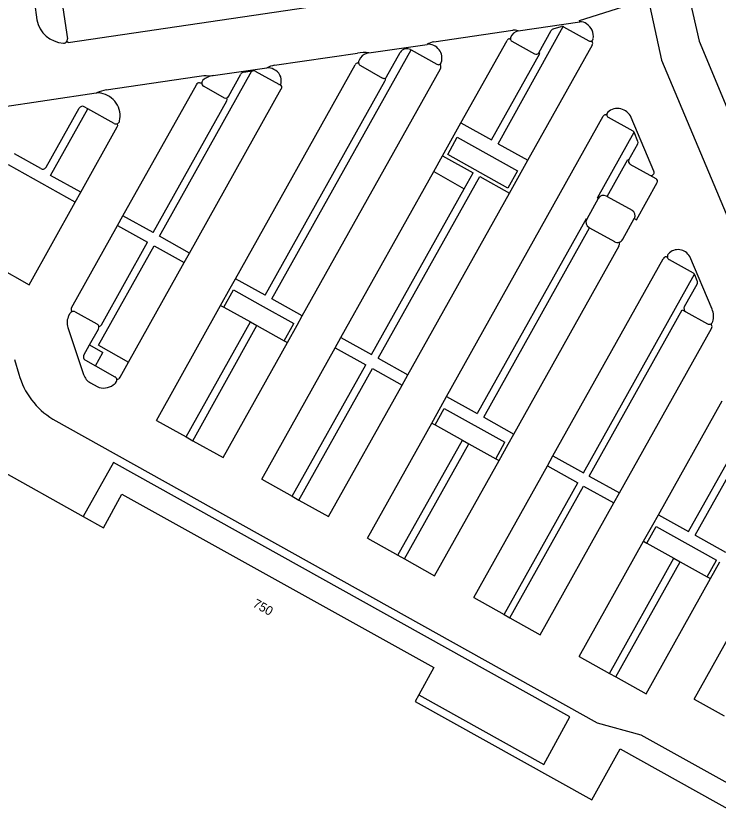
# Model space of a CAD drawing. Extents: x 194485 to 197793, y 468269 to 470822.
# Drawn here: x 196719.1 to 196811.9, y 468917.8 to 469021.9 of the extents above; entities that cross this region are included whole.
import ezdxf

# ---------------------------------------------------------------- set-up
doc = ezdxf.new("R2010")
doc.units = 0
for name, color, linetype in [('BGT grensvlak gebouwinstallatie plus 1', 7, 'Continuous'), ('BGT grensvlak onbegroeid terreindeel', 7, 'Continuous'), ('BGT grensvlak pand op maaiveld', 7, 'Continuous'), ('BGT grensvlak wegdeel', 7, 'Continuous'), ('BGT tekst huisnummerreeks', 7, 'Continuous')]:
    doc.layers.add(name, color=color, linetype=linetype)

msp = doc.modelspace()

# ---------------------------------------------------------------- linework, layer by layer
at = {"layer": 'BGT grensvlak gebouwinstallatie plus 1'}
for p, q in [((196776.18, 469003.57), (196777.44, 469005.84)), ((196777.44, 469005.84), (196785.4, 469001.39)), ((196784.14, 468999.12), (196776.18, 469003.57)), ((196785.4, 469001.39), (196784.14, 468999.12)), ((196746.63, 468983.36), (196747.91, 468985.65)), ((196747.91, 468985.65), (196751.4, 468983.7)), ((196751.4, 468983.7), (196755.84, 468981.22)), ((196746.63, 468983.36), (196750.12, 468981.41)), ((196750.12, 468981.41), (196750.99, 468980.93)), ((196750.99, 468980.93), (196754.57, 468978.93)), ((196754.57, 468978.93), (196755.84, 468981.22)), ((196774.52, 468967.81), (196775.73, 468969.97)), ((196775.73, 468969.97), (196783.74, 468965.51)), ((196774.52, 468967.81), (196778.12, 468965.8)), ((196778.12, 468965.8), (196778.99, 468965.32)), ((196778.99, 468965.32), (196782.53, 468963.34)), ((196782.53, 468963.34), (196783.74, 468965.51)), ((196802.49, 468952.19), (196803.72, 468954.38)), ((196803.72, 468954.38), (196811.7, 468949.94)), ((196802.49, 468952.19), (196806.05, 468950.2)), ((196806.05, 468950.2), (196806.91, 468949.72)), ((196806.91, 468949.72), (196810.47, 468947.73)), ((196810.47, 468947.73), (196811.7, 468949.94)), ((196772.36, 468932.12), (196788.86, 468922.93))]:
    msp.add_line(p, q, dxfattribs=at)
msp.add_lwpolyline([(196788.86, 468922.93), (196792.32, 468929.2), (196732.02, 468962.84), (196728.02, 468955.72)], dxfattribs=at)
at = {"layer": 'BGT grensvlak onbegroeid terreindeel'}
for p, q in [((196728.12, 468977.04), (196728.87, 468978.37)), ((196728.32, 468976.36), (196729.64, 468975.62))]:
    msp.add_line(p, q, dxfattribs=at)
msp.add_arc((196728.56, 468976.79), 0.499, 150.7406, 240.9498, dxfattribs=at)
at = {"layer": 'BGT grensvlak pand op maaiveld'}
msp.add_line((196709.66, 468965.95), (196728.02, 468955.72), dxfattribs=at)
for points in [[(196728.02, 468955.72), (196730.71, 468954.22), (196733.16, 468958.67), (196774.36, 468935.72), (196772.36, 468932.12)], [(196772.36, 468932.12), (196771.87, 468931.25), (196795.23, 468918.24), (196798.98, 468924.97), (196826.91, 468909.4)]]:
    msp.add_lwpolyline(points, dxfattribs=at)
at = {"layer": 'BGT grensvlak wegdeel'}
for p, q in [((196793.6, 469021.27), (196802.67, 469024.16)), ((196802.67, 469024.16), (196804.43, 469016.04)), ((196808.03, 469024.59), (196809.4, 469018.52)), ((196721.6, 469023.65), (196721.93, 469021.36)), ((196726.03, 469018.34), (196763.43, 469023.84)), ((196725.36, 469022.93), (196725.95, 469018.85)), ((196785.51, 469019.88), (196793.62, 469021.08)), ((196793.62, 469021.08), (196793.6, 469021.27)), ((196782.85, 469004.98), (196791.43, 469020.45)), ((196790.1, 469020.14), (196791.19, 469020.46)), ((196791.5, 469020.42), (196794.82, 469018.57)), ((196774.34, 469018.44), (196784.78, 469019.98)), ((196788.21, 469017), (196789.86, 469019.95)), ((196726.03, 469018.34), (196725.85, 469018.47)), ((196765.77, 469016.98), (196773.47, 469018.11)), ((196777.93, 469007.73), (196784.02, 469018.63)), ((196784.34, 469018.84), (196784.46, 469018.85)), ((196784.67, 469018.52), (196787.67, 469016.84)), ((196786.76, 469002.8), (196795.29, 469018.06)), ((196795.29, 469018.44), (196795.22, 469018.57)), ((196809.4, 469018.52), (196821.2, 468990.14)), ((196752.96, 468984.45), (196771.36, 469017.37)), ((196753.32, 469015.35), (196764.25, 469016.96)), ((196768.12, 469013.81), (196769.92, 469017.03)), ((196771.28, 469017.42), (196771.36, 469017.37)), ((196771.36, 469017.37), (196774.76, 469015.47)), ((196781.97, 469005.48), (196788.34, 469016.92)), ((196788.34, 469016.92), (196788.21, 469017)), ((196764.68, 469016.32), (196764.47, 469016.01)), ((196804.43, 469016.04), (196816.33, 468987.66)), ((196745.21, 469013.99), (196752.28, 469015)), ((196748.16, 468987.13), (196763.95, 469015.4)), ((196756.97, 468982.21), (196775.23, 469014.89)), ((196764.33, 469015.65), (196764.4, 469015.66)), ((196764.65, 469015.3), (196767.58, 469013.66)), ((196775.23, 469015.38), (196775.17, 469015.48)), ((196731.08, 469012.08), (196743.04, 469013.84)), ((196738.12, 468992.74), (196750.33, 469014.61)), ((196744.27, 469013.95), (196745.21, 469013.99)), ((196747.21, 469011.21), (196748.87, 469014.19)), ((196749.24, 469014.45), (196750.33, 469014.61)), ((196750.33, 469014.61), (196750.45, 469014.62)), ((196750.76, 469014.57), (196753.88, 469012.83)), ((196733.29, 468995.44), (196742.98, 469012.77)), ((196743.42, 469013.03), (196743.7, 469013.02)), ((196752.09, 468984.94), (196767.89, 469013.23)), ((196754.11, 469012.81), (196754.08, 469012.84)), ((196767.93, 469013.63), (196767.93, 469013.64)), ((196716.77, 469009.77), (196729.73, 469011.68)), ((196729.73, 469011.68), (196729.82, 469011.72)), ((196742.09, 468990.53), (196754.2, 469012.21)), ((196743.95, 469012.57), (196746.66, 469011.05)), ((196737.26, 468993.22), (196747, 469010.66)), ((196747.03, 469010.98), (196747.01, 469011.04)), ((196723.14, 469001.87), (196727.49, 469009.66)), ((196723.73, 469000.78), (196728.65, 469009.59)), ((196728.65, 469009.59), (196728.17, 469009.85)), ((196732.12, 469007.65), (196728.65, 469009.59)), ((196776.04, 468971.56), (196796.74, 469008.61)), ((196797.05, 469008.81), (196797.18, 469008.82)), ((196732.58, 469007.56), (196732.56, 469007.63)), ((196775.5, 469003.38), (196777.93, 469007.73)), ((196777.93, 469007.73), (196781.97, 469005.48)), ((196797.39, 469008.48), (196800.63, 469006.67)), ((196803.42, 469001.34), (196800.4, 469008.44)), ((196727.71, 468998.56), (196732.53, 469007.19)), ((196795.95, 468997.81), (196800.8, 469006.49)), ((196801.3, 469005.29), (196800.8, 469006.49)), ((196782.85, 469004.98), (196786.76, 469002.8)), ((196800.11, 469002.83), (196801.29, 469004.94)), ((196722.46, 469001.68), (196718.98, 469003.62)), ((196774.33, 469001.29), (196775.5, 469003.38)), ((196775.5, 469003.38), (196779.54, 469001.12)), ((196784.33, 468998.44), (196786.76, 469002.8)), ((196797.24, 468998.01), (196799.97, 469002.91)), ((196799.97, 469002.91), (196800.11, 469002.83)), ((196726.99, 468997.27), (196718.18, 469002.19)), ((196762.08, 468979.36), (196774.33, 469001.29)), ((196774.33, 469001.29), (196778.37, 468999.03)), ((196800.26, 469002.29), (196802.87, 469000.83)), ((196727.71, 468998.56), (196723.73, 469000.78)), ((196766.99, 468976.61), (196780.41, 469000.63)), ((196778.37, 468999.03), (196779.54, 469001.12)), ((196780.41, 469000.63), (196784.33, 468998.44)), ((196802.87, 469000.83), (196803.69, 469000.37)), ((196801.11, 468994.93), (196803.85, 468999.83)), ((196726.99, 468997.27), (196727.71, 468998.56)), ((196766.12, 468977.1), (196778.37, 468999.03)), ((196770.91, 468974.43), (196784.33, 468998.44)), ((196720.89, 468986.34), (196726.99, 468997.27)), ((196796.07, 468997.74), (196794.54, 468995)), ((196796.07, 468997.74), (196795.95, 468997.81)), ((196797.16, 468998.05), (196797.24, 468998.01)), ((196797.24, 468998.01), (196800.53, 468996.17)), ((196732.58, 468994.16), (196733.29, 468995.44)), ((196737.26, 468993.22), (196733.29, 468995.44)), ((196794.46, 468995.04), (196780.08, 468969.3)), ((196794.46, 468995.04), (196794.54, 468995)), ((196799.3, 468992.34), (196800.83, 468995.08)), ((196800.83, 468995.08), (196801.11, 468994.93)), ((196726.51, 468983.29), (196732.58, 468994.16)), ((196732.58, 468994.16), (196736.55, 468991.96)), ((196780.94, 468968.82), (196794.93, 468993.86)), ((196794.85, 468993.91), (196794.93, 468993.86)), ((196794.93, 468993.86), (196798.21, 468992.03)), ((196730.46, 468981.04), (196736.55, 468991.96)), ((196742.09, 468990.53), (196738.12, 468992.74)), ((196798.86, 468991.84), (196798.82, 468991.96)), ((196712.07, 468991.26), (196720.89, 468986.34)), ((196730.07, 468978.34), (196737.41, 468991.48)), ((196737.41, 468991.48), (196741.39, 468989.27)), ((196784.92, 468966.6), (196798.81, 468991.46)), ((196741.39, 468989.27), (196742.09, 468990.53)), ((196805.07, 468990.03), (196805.2, 468990.03)), ((196811.1, 468983.11), (196808.15, 468990.05)), ((196734.04, 468976.12), (196741.39, 468989.27)), ((196790.09, 468963.71), (196804.65, 468989.77)), ((196805.45, 468989.65), (196808.6, 468987.89)), ((196794.1, 468961.47), (196808.77, 468987.73)), ((196747.47, 468985.89), (196748.16, 468987.13)), ((196752.09, 468984.94), (196748.16, 468987.13)), ((196809.14, 468986.86), (196808.81, 468987.65)), ((196746.19, 468983.61), (196747.47, 468985.89)), ((196807.45, 468983.44), (196809.12, 468986.42)), ((196737.7, 468968.4), (196746.19, 468983.61)), ((196746.19, 468983.61), (196746.63, 468983.36)), ((196756.97, 468982.21), (196752.96, 468984.45)), ((196726.15, 468982.28), (196726.31, 468982.56)), ((196726.48, 468982.86), (196726.52, 468982.76)), ((196726.99, 468982.75), (196729.85, 468981.15)), ((196794.88, 468961.04), (196807.16, 468983.03)), ((196807.16, 468983.03), (196807.62, 468982.77)), ((196807.62, 468982.77), (196810.48, 468981.18)), ((196756.28, 468980.97), (196756.97, 468982.21)), ((196726, 468980.67), (196728.08, 468974.46)), ((196728.87, 468978.37), (196730.04, 468980.47)), ((196730.15, 468980.84), (196730.09, 468980.83)), ((196741.62, 468966.21), (196750.12, 468981.41)), ((196742.5, 468965.72), (196750.99, 468980.93)), ((196755, 468978.69), (196756.28, 468980.97)), ((196798.87, 468958.81), (196811.03, 468980.57)), ((196811.05, 468981.03), (196810.97, 468981.18)), ((196728.87, 468978.37), (196730.63, 468977.39)), ((196746.51, 468963.48), (196755, 468978.69)), ((196754.57, 468978.93), (196755, 468978.69)), ((196761.32, 468978), (196762.08, 468979.36)), ((196762.08, 468979.36), (196766.12, 468977.1)), ((196729.64, 468975.62), (196730.63, 468977.39)), ((196730.07, 468978.34), (196734.04, 468976.12)), ((196751.61, 468960.63), (196761.32, 468978)), ((196761.32, 468978), (196765.36, 468975.75)), ((196718.97, 468976.44), (196719.53, 468974.53)), ((196766.99, 468976.61), (196770.91, 468974.43)), ((196729.64, 468975.62), (196732.21, 468974.18)), ((196732.91, 468974.1), (196734.04, 468976.12)), ((196755.65, 468958.37), (196765.36, 468975.75)), ((196756.53, 468957.88), (196766.24, 468975.26)), ((196766.24, 468975.26), (196770.16, 468973.08)), ((196770.16, 468973.08), (196770.91, 468974.43)), ((196729, 468973.35), (196729.86, 468972.87)), ((196732.51, 468973.84), (196732.46, 468973.84)), ((196760.45, 468955.69), (196770.16, 468973.08)), ((196775.29, 468970.21), (196776.04, 468971.56)), ((196776.04, 468971.56), (196780.08, 468969.3)), ((196774.08, 468968.05), (196775.29, 468970.21)), ((196804.01, 468955.93), (196812.42, 468970.97)), ((196737.7, 468968.4), (196741.62, 468966.21)), ((196765.58, 468952.83), (196774.08, 468968.05)), ((196774.08, 468968.05), (196774.52, 468967.81)), ((196780.94, 468968.82), (196784.92, 468966.6)), ((196808.01, 468953.7), (196816.48, 468968.89)), ((196741.62, 468966.21), (196742.5, 468965.72)), ((196784.18, 468965.27), (196784.92, 468966.6)), ((196742.5, 468965.72), (196746.51, 468963.48)), ((196769.61, 468950.57), (196778.12, 468965.8)), ((196770.48, 468950.09), (196778.99, 468965.32)), ((196782.96, 468963.09), (196784.18, 468965.27)), ((196808.86, 468953.22), (196815.26, 468964.66)), ((196774.46, 468947.86), (196782.96, 468963.09)), ((196782.53, 468963.34), (196782.96, 468963.09)), ((196789.35, 468962.39), (196790.09, 468963.71)), ((196790.09, 468963.71), (196794.1, 468961.47)), ((196779.62, 468944.98), (196789.35, 468962.39)), ((196789.35, 468962.39), (196793.36, 468960.15)), ((196794.88, 468961.04), (196798.87, 468958.81)), ((196751.61, 468960.63), (196755.65, 468958.37)), ((196783.63, 468942.74), (196793.36, 468960.15)), ((196784.41, 468942.3), (196794.14, 468959.72)), ((196794.14, 468959.72), (196798.14, 468957.49)), ((196798.14, 468957.49), (196798.87, 468958.81)), ((196755.65, 468958.37), (196756.53, 468957.88)), ((196756.53, 468957.88), (196760.45, 468955.69)), ((196788.41, 468940.07), (196798.14, 468957.49)), ((196803.28, 468954.62), (196804.01, 468955.93)), ((196804.01, 468955.93), (196808.01, 468953.7)), ((196802.06, 468952.43), (196803.28, 468954.62)), ((196765.58, 468952.83), (196769.61, 468950.57)), ((196793.55, 468937.2), (196802.06, 468952.43)), ((196802.06, 468952.43), (196802.49, 468952.19)), ((196808.86, 468953.22), (196812.86, 468950.99)), ((196769.61, 468950.57), (196770.48, 468950.09)), ((196770.48, 468950.09), (196774.46, 468947.86)), ((196797.55, 468934.97), (196806.05, 468950.2)), ((196798.4, 468934.49), (196806.91, 468949.72)), ((196810.9, 468947.49), (196812.14, 468949.7)), ((196802.4, 468932.26), (196810.9, 468947.49)), ((196810.47, 468947.73), (196810.9, 468947.49)), ((196808.73, 468931.56), (196817.32, 468946.94)), ((196779.62, 468944.98), (196783.63, 468942.74)), ((196783.63, 468942.74), (196784.41, 468942.3)), ((196784.41, 468942.3), (196788.41, 468940.07)), ((196793.55, 468937.2), (196797.55, 468934.97)), ((196797.55, 468934.97), (196798.4, 468934.49)), ((196798.4, 468934.49), (196802.4, 468932.26)), ((196808.73, 468931.56), (196812.68, 468929.35)), ((196801.68, 468926.85), (196833, 468909.37))]:
    msp.add_line(p, q, dxfattribs=at)
msp.add_lwpolyline([(196724.04, 468968.58), (196795.92, 468928.42), (196801.68, 468926.85)], dxfattribs=at)
for centre, radius, start, end in [((196725.6, 469022.01), 3.73, 190.0077, 267.3963), ((196793.8, 469019.95), 1.14, 50.2319, 98.8306), ((196784.99, 469018.77), 1.22, 65.1339, 100.1713), ((196790.21, 469019.75), 0.401, 106.3604, 150.7821), ((196791.31, 469020.07), 0.406, 72.375, 106.1684), ((196791.29, 469020.03), 0.443, 61.3952, 71.4308), ((196793.38, 469019.13), 2.05, 352.4931, 55.8969), ((196784.86, 469018.87), 0.401, 159.8621, 182.9706), ((196785.78, 469018.53), 1.38, 101.3535, 159.849), ((196725.46, 469018.78), 0.501, 267.3991, 320.9638), ((196725.45, 469018.78), 0.504, 321.2242, 8.0647), ((196774.5, 469016.72), 1.72, 95.0632, 126.3661), ((196773.58, 469016.27), 1.85, 341.9531, 93.3099), ((196784.37, 469018.44), 0.4, 94.4672, 150.894), ((196784.86, 469018.87), 0.399, 182.892, 240.8672), ((196795.02, 469018.91), 0.399, 240.7249, 300.9896), ((196795.02, 469018.91), 0.4, 301.1333, 352.584), ((196794.94, 469018.25), 0.398, 330.6753, 27.5107), ((196765.08, 469012.57), 4.46, 81.0362, 100.6245), ((196765.88, 469015.57), 1.41, 94.2523, 148.0752), ((196770.79, 469016.54), 1, 60.8532, 150.8151), ((196787.86, 469017.19), 0.4, 240.7789, 330.8335), ((196764.89, 469015.73), 0.496, 146.1505, 188.9977), ((196753.88, 469011.95), 3.44, 99.401, 117.8304), ((196752.49, 469013.61), 1.4, 58.0762, 98.8663), ((196752.55, 469013.3), 1.65, 348.2783, 65.5715), ((196764.39, 469015.15), 0.501, 97.4437, 150.7853), ((196764.89, 469015.73), 0.499, 188.7127, 240.843), ((196774.96, 469015.82), 0.401, 240.7833, 301.7503), ((196774.95, 469015.82), 0.404, 302.1169, 341.8033), ((196774.79, 469015.13), 0.501, 330.9496, 29.5181), ((196744.81, 469001.71), 12.25, 92.4967, 98.3096), ((196745.5, 469011.57), 2.44, 96.8167, 132.3196), ((196749.31, 469013.95), 0.499, 98.3967, 150.9279), ((196750.52, 469014.12), 0.505, 61.0321, 98.231), ((196767.77, 469014.01), 0.398, 292.6742, 330.776), ((196743.41, 469012.53), 0.502, 89.3843, 150.661), ((196744.19, 469013), 0.499, 132.2554, 177.8004), ((196744.19, 469013), 0.499, 177.6907, 240.9293), ((196753.97, 469013), 0.201, 240.9857, 303.9223), ((196753.97, 469013), 0.2, 304.4247, 348.407), ((196753.76, 469012.45), 0.5, 330.746, 45.7007), ((196767.77, 469014.01), 0.398, 240.7314, 293.054), ((196767.46, 469013.47), 0.5, 330.6957, 18.9154), ((196730.02, 469009.7), 2, 79.3802, 98.3664), ((196731.8, 469007.14), 4.99, 98.3324, 113.4141), ((196729.81, 469008.61), 3.1, 348.2665, 79.3359), ((196746.86, 469011.4), 0.4, 240.8672, 292.9358), ((196746.65, 469010.85), 0.399, 330.7925, 19.4192), ((196746.86, 469011.4), 0.396, 292.7582, 330.9862), ((196727.93, 469009.42), 0.501, 60.8507, 150.7955), ((196798.62, 469007.69), 1.94, 22.6333, 132.1755), ((196797.09, 469008.41), 0.402, 95.8916, 150.7148), ((196797.59, 469008.83), 0.405, 132.5568, 181.0912), ((196797.59, 469008.83), 0.401, 181.4232, 240.7518), ((196732.36, 469008.08), 0.499, 240.7593, 293.5546), ((196732.1, 469007.43), 0.498, 330.8824, 14.5218), ((196732.36, 469008.08), 0.498, 293.4231, 348.4013), ((196800.43, 469006.33), 0.397, 23.9283, 60.925), ((196800.93, 469005.14), 0.404, 331.0308, 22.7898), ((196800.46, 469002.64), 0.4, 150.8274, 240.785), ((196722.7, 469002.12), 0.505, 240.9952, 279.1096), ((196722.7, 469002.12), 0.501, 279.4886, 330.8198), ((196803.06, 469001.18), 0.398, 241.9279, 24.0851), ((196803.5, 469000.02), 0.4, 330.872, 60.7404), ((196796.77, 468997.35), 0.8, 60.874, 150.8359), ((196800.14, 468995.47), 0.801, 330.871, 60.8112), ((196795.24, 468994.61), 0.801, 150.8486, 240.7362), ((196798.6, 468992.72), 0.797, 240.6752, 286.0684), ((196798.6, 468992.73), 0.801, 286.0181, 330.8028), ((196798.37, 468991.7), 0.502, 330.8637, 15.1864), ((196806.61, 468989.23), 1.75, 28.1284, 136.9135), ((196805.08, 468989.53), 0.5, 92.0279, 150.8202), ((196805.7, 468990.08), 0.502, 136.8775, 185.7286), ((196805.69, 468990.08), 0.501, 185.9777, 240.8512), ((196808.35, 468987.46), 0.492, 32.9507, 60.8106), ((196808.43, 468987.49), 0.416, 22.3598, 34.7594), ((196808.68, 468986.67), 0.501, 330.7687, 22.9871), ((196726.74, 468982.32), 0.494, 116.7441, 151.0311), ((196726.94, 468983.05), 0.497, 150.6102, 201.6192), ((196726.74, 468982.31), 0.501, 60.9271, 116.8788), ((196807.87, 468983.19), 0.485, 149.1248, 239.1905), ((196809.03, 468982.16), 2.28, 342.0556, 24.7138), ((196727.9, 468981.3), 2, 150.8248, 198.5363), ((196729.61, 468980.72), 0.495, 13.677, 60.9855), ((196729.61, 468980.71), 0.498, 330.8424, 14.1333), ((196730.11, 468981.24), 0.399, 276.8452, 330.8856), ((196810.73, 468981.61), 0.498, 240.6329, 299.8329), ((196810.72, 468981.61), 0.501, 299.8951, 342.0406), ((196810.6, 468980.81), 0.497, 330.5653, 25.9633), ((196729.22, 468977.19), 10.05, 195.3581, 238.9349), ((196729.98, 468975.1), 2, 198.5843, 240.7827), ((196731.14, 468974.4), 1.56, 303.5935, 322.02), ((196731.97, 468973.75), 0.498, 10.6374, 60.8791), ((196731.97, 468973.74), 0.5, 322.1778, 10.8956), ((196732.47, 468974.34), 0.5, 274.5344, 330.8923), ((196730.74, 468974.75), 2.07, 244.9389, 307.3584)]:
    msp.add_arc(centre, radius, start, end, dxfattribs=at)

# ---------------------------------------------------------------- texts
at = {"layer": 'BGT tekst huisnummerreeks'}
msp.add_text('750', height=1.2, rotation=330.9, dxfattribs=at).set_placement((196750.34, 468943.84))

doc.saveas('drawing.dxf')
